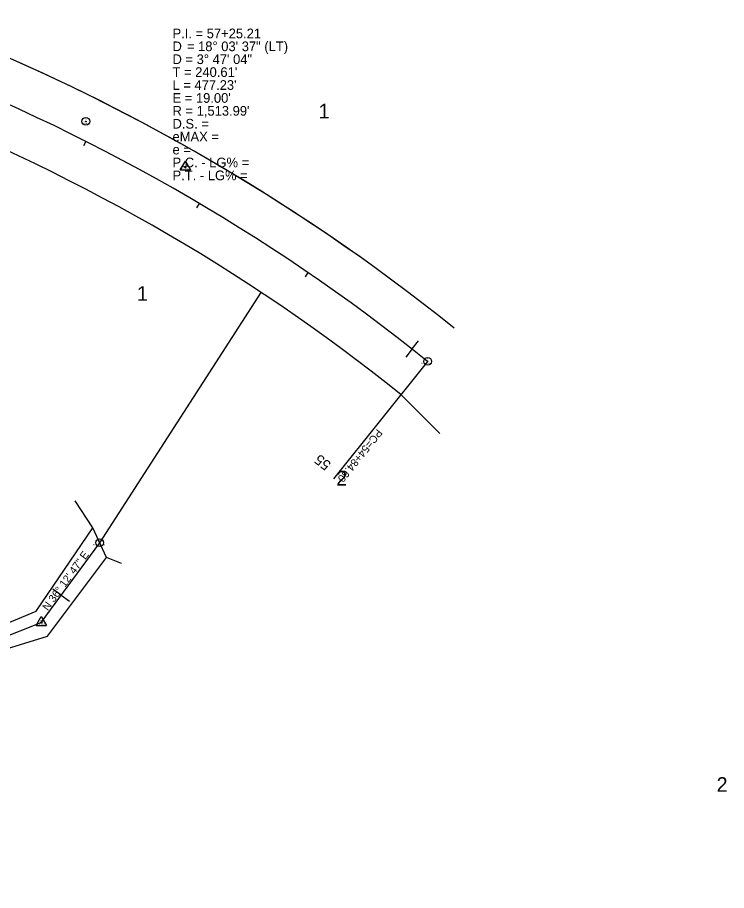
# Model space of a CAD drawing. Extents: x 2519952 to 2531965, y 848341 to 887632.
# Drawn here: x 2529946 to 2530495, y 858717 to 859393 of the extents above; entities that cross this region are included whole.
import ezdxf

# ---------------------------------------------------------------- set-up
doc = ezdxf.new("R2010")
doc.units = 0
for name, color, linetype in [('RD_EX_DV_Prop', 7, 'Continuous'), ('RD_EX_DV_TX_Prop', 7, 'Continuous'), ('RD_EX_H2O', 7, 'Continuous'), ('RD_EX_Misc', 7, 'Continuous'), ('RD_EX_RW', 7, 'Continuous'), ('RD_HC_Cl', 7, 'Continuous'), ('RD_HC_Data', 7, 'Continuous'), ('RD_HC_Data_Tic', 7, 'Continuous'), ('RD_HC_Survey_txCode', 7, 'Continuous'), ('RD_HC_TX_Sta50', 7, 'Continuous'), ('RD_HC_txCode', 7, 'Continuous'), ('RD_SMD_Locator', 7, 'Continuous')]:
    doc.layers.add(name, color=color, linetype=linetype)

msp = doc.modelspace()

# ---------------------------------------------------------------- linework, layer by layer
at = {"layer": 'RD_EX_DV_Prop'}
for p, q in [((2530009.73, 858986.03), (2530134.78, 859179.96)), ((2530243.05, 859100.86), (2530273.25, 859070.61)), ((2529964.51, 858924.27), (2530009.73, 858986.03)), ((2529851.36, 858879.78), (2529964.51, 858924.27))]:
    msp.add_line(p, q, dxfattribs=at)
for radius, start, end in [(1546.99, 54.66603, 69.31315), (1480.99, 51.25287, 69.31316)]:
    msp.add_arc((2529316.12, 857945.81), radius, start, end, dxfattribs=at)
at = {"layer": 'RD_EX_H2O'}
for points in [[(2529848.04, 858884.51), (2529852.23, 858887.89), (2529868.45, 858893.6), (2529903.5, 858909.2), (2529960.5, 858933.1), (2530004.51, 858997.62)], [(2529660.35, 858702.78), (2529705.37, 858746.88), (2529673.55, 858769.99), (2529665.93, 858788.88), (2529707.63, 858841.69), (2529752.01, 858882.03), (2529795.97, 858877.42), (2529824.18, 858861.72), (2529852.5, 858872.04), (2529854.64, 858875.12), (2529873.35, 858880.23), (2529906.35, 858894.26), (2529969.35, 858913.62), (2530014.91, 858974.54)]]:
    msp.add_lwpolyline(points, dxfattribs=at)
at = {"layer": 'RD_EX_Misc'}
msp.add_lwpolyline([(2530026.48, 858969.99), (2530014.91, 858974.54), (2530004.51, 858997.62), (2529990.78, 859018.51)], dxfattribs=at)
at = {"layer": 'RD_EX_RW'}
for radius in [1546.99, 1480.99]:
    msp.add_arc((2529316.12, 857945.81), radius, 51.25288, 69.31313, dxfattribs=at)
at = {"layer": 'RD_HC_Cl'}
for p, q in [((2529964.51, 858924.27), (2530009.73, 858986.03)), ((2529851.36, 858879.78), (2529964.51, 858924.27))]:
    msp.add_line(p, q, dxfattribs=at)
msp.add_arc((2529316.12, 857945.81), 1513.99, 51.25288, 69.31313, dxfattribs=at)
at = {"layer": 'RD_HC_Data'}
for p, q in [((2530072.08, 859274.9), (2530076.05, 859281.78)), ((2530076.05, 859281.78), (2530080.02, 859274.9)), ((2530072.08, 859274.9), (2530080.02, 859274.9)), ((2530263.71, 859126.6), (2530190.67, 859035.59)), ((2529960.54, 858921.98), (2529964.51, 858928.86)), ((2529964.51, 858928.86), (2529968.48, 858921.98)), ((2529960.54, 858921.98), (2529968.48, 858921.98))]:
    msp.add_line(p, q, dxfattribs=at)
for centre, radius in [((2529998.98, 859312.53), 3), ((2529998.98, 859312.53), 0.282), ((2530076.05, 859277.19), 0.529), ((2530263.71, 859126.6), 3), ((2530263.71, 859126.6), 0.282), ((2530009.73, 858986.03), 3), ((2530009.73, 858986.03), 0.282), ((2529964.51, 858924.27), 0.529)]:
    msp.add_circle(centre, radius, dxfattribs=at)
at = {"layer": 'RD_HC_Data_Tic'}
for p, q in [((2529999.01, 859297.05), (2529997.2, 859293.48)), ((2530086.7, 859249.03), (2530084.67, 859245.59)), ((2530171.04, 859195.33), (2530168.78, 859192.03)), ((2530251.65, 859136.18), (2530256.59, 859142.47)), ((2530251.65, 859136.18), (2530246.7, 859129.89)), ((2529980, 858945.42), (2529973.54, 858950.15)), ((2529980, 858945.42), (2529986.45, 858940.7))]:
    msp.add_line(p, q, dxfattribs=at)
at = {"layer": 'RD_SMD_Locator'}
for centre in [(2529998.98, 859312.53), (2530076.05, 859277.19), (2530263.71, 859126.6), (2529990.78, 859018.51), (2530004.51, 858997.62), (2530004.51, 858997.62), (2530009.73, 858986.03), (2530014.91, 858974.54), (2530014.91, 858974.54), (2530026.48, 858969.99), (2529960.5, 858933.1), (2529964.51, 858924.27), (2529969.35, 858913.62)]:
    msp.add_circle(centre, 0.001, dxfattribs=at)

# ---------------------------------------------------------------- texts
at = {"layer": 'RD_EX_DV_TX_Prop'}
for s, p in [('1', (2530179.25, 859314.82)), ('1', (2530038.55, 859173.53)), ('2', (2530192.93, 859030.38)), ('2', (2530487.53, 858793.07))]:
    msp.add_text(s, height=11.32, dxfattribs=at).set_placement(p)
at = {"layer": 'RD_HC_Data'}
for s, rotation, p in [('PC=54+84.60', 231.25288, (2530224.58, 859074.65)), ('N 36%%d 12\' 47" E', 53.78702, (2529969.6, 858932.91))]:
    msp.add_text(s, height=6, rotation=rotation, dxfattribs=at).set_placement(p)
at = {"layer": 'RD_HC_Survey_txCode'}
for s, p in [('P.I. = 57+25.21', (2530066.12, 859376.95)), ('D', (2530066.12, 859366.95)), ('    = 18%%d 03\' 37" (LT)', (2530066.12, 859366.95)), ('D = 3%%d 47\' 04"', (2530066.12, 859356.95)), ("T = 240.61'", (2530066.12, 859346.95)), ("L = 477.23'", (2530066.12, 859336.95)), ("E = 19.00'", (2530066.12, 859326.95)), ("R = 1,513.99'", (2530066.12, 859316.95)), ('D.S. = ', (2530066.12, 859306.95)), ('eMAX = ', (2530066.12, 859296.95)), ('e = ', (2530066.12, 859286.95)), ('P.C. - LG% = ', (2530066.12, 859276.95)), ('P.T. - LG% = ', (2530066.12, 859266.95))]:
    msp.add_text(s, height=7.5, dxfattribs=at).set_placement(p)
at = {"layer": 'RD_HC_TX_Sta50'}
msp.add_text('55', height=8, rotation=141.83568, dxfattribs=at).set_placement((2530189.44, 859047.7))
at = {"layer": 'RD_HC_txCode'}
for s, p in [('CP 9 MSC', (2529995.35, 859310.53)), ('9', (2529998.7, 859313.53)), ('PI 57+21.22', (2530072.27, 859275.19)), ('22', (2530075.32, 859278.19)), ('21', (2530263.26, 859127.6)), ('PC 54+84.60', (2530258.97, 859124.6)), ('POT 15+50.33', (2530004.78, 858984.03)), ('43', (2530009, 858987.03)), ('PI 14+73.78', (2529960.73, 858922.27)), ('42', (2529963.78, 858925.27))]:
    msp.add_text(s, height=1, dxfattribs=at).set_placement(p)

doc.saveas('drawing.dxf')
